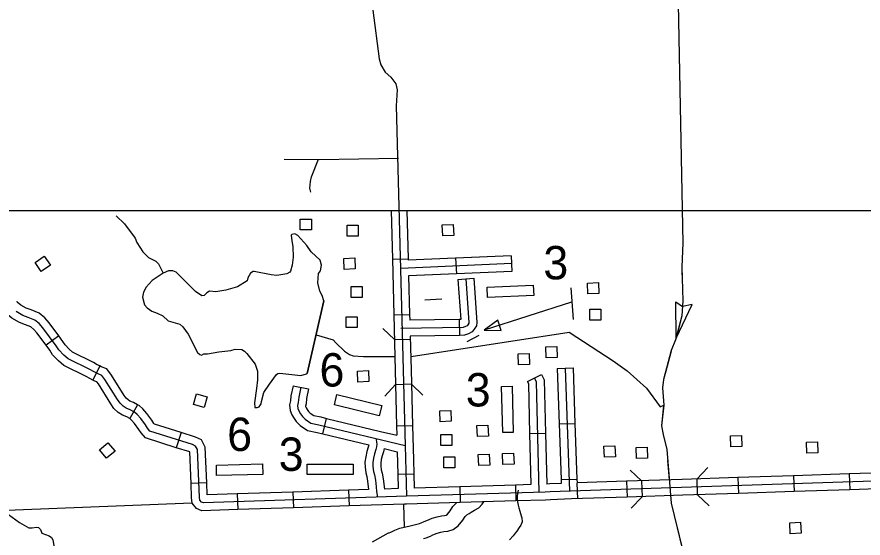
# Model space of a CAD drawing. Extents: x 1671357 to 13005564, y 567358 to 14261451.
# Drawn here: x 12758310.69 to 12758325.89, y 14259906.94 to 14259916.31 of the extents above; entities that cross this region are included whole.
import ezdxf

# ---------------------------------------------------------------- set-up
doc = ezdxf.new("R2010")
doc.units = 0
for name, color, linetype in [('2', 7, 'Continuous'), ('32', 7, 'Continuous'), ('35', 7, 'Continuous'), ('38', 7, 'Continuous'), ('43', 7, 'Continuous'), ('46', 7, 'Continuous'), ('5', 7, 'Continuous'), ('51', 7, 'Continuous'), ('56', 7, 'Continuous')]:
    doc.layers.add(name, color=color, linetype=linetype)

msp = doc.modelspace()

# ---------------------------------------------------------------- linework, layer by layer
at = {"layer": '2'}
msp.add_line((12758241.044, 14259912.829), (12758347.654, 14259912.829), dxfattribs=at)
at = {"layer": '32'}
for p, q in [((12758317.432, 14259911.954), (12758317.716, 14259911.962)), ((12758318.569, 14259911.973), (12758318.582, 14259911.689)), ((12758319.569, 14259912.016), (12758319.581, 14259911.732)), ((12758318.611, 14259911.591), (12758318.895, 14259911.611)), ((12758317.457, 14259910.954), (12758317.742, 14259910.962)), ((12758318.634, 14259910.868), (12758318.638, 14259910.584)), ((12758311.438, 14259910.575), (12758311.208, 14259910.407)), ((12758317.469, 14259910.508), (12758317.753, 14259910.516)), ((12758312.173, 14259910.036), (12758312.047, 14259909.781)), ((12758320.395, 14259909.991), (12758320.679, 14259910)), ((12758319.858, 14259909.753), (12758320.114, 14259909.878)), ((12758315.648, 14259909.679), (12758315.926, 14259909.621)), ((12758317.493, 14259909.703), (12758317.777, 14259909.711)), ((12758312.853, 14259909.337), (12758312.714, 14259909.089)), ((12758316.181, 14259908.815), (12758316.247, 14259909.092)), ((12758317.509, 14259908.955), (12758317.793, 14259908.962)), ((12758320.429, 14259908.991), (12758320.713, 14259909.001)), ((12758313.637, 14259908.835), (12758313.55, 14259908.564)), ((12758319.899, 14259908.82), (12758320.183, 14259908.827)), ((12758317.532, 14259908.09), (12758317.816, 14259908.097)), ((12758320.463, 14259907.992), (12758320.747, 14259908.001)), ((12758322.901, 14259907.996), (12758322.91, 14259907.712)), ((12758323.641, 14259908.026), (12758323.651, 14259907.742)), ((12758324.641, 14259908.059), (12758324.65, 14259907.775)), ((12758325.64, 14259908.092), (12758325.65, 14259907.808)), ((12758314.098, 14259907.931), (12758313.814, 14259907.919)), ((12758318.644, 14259907.863), (12758318.652, 14259907.579)), ((12758319.644, 14259907.893), (12758319.652, 14259907.609)), ((12758320.749, 14259907.927), (12758320.758, 14259907.643)), ((12758321.642, 14259907.96), (12758321.652, 14259907.676)), ((12758321.91, 14259907.967), (12758321.92, 14259907.683)), ((12758314.645, 14259907.735), (12758314.654, 14259907.451)), ((12758315.645, 14259907.768), (12758315.654, 14259907.484)), ((12758316.644, 14259907.801), (12758316.653, 14259907.517))]:
    msp.add_line(p, q, dxfattribs=at)
for points in [[(12758317.082, 14259916.428), (12758317.192, 14259915.558), (12758317.227, 14259915.445), (12758317.303, 14259915.313), (12758317.405, 14259915.226), (12758317.494, 14259915.105), (12758317.519, 14259914.997), (12758317.503, 14259914.708), (12758317.66, 14259908.606)], [(12758315.49, 14259913.753), (12758316.118, 14259913.745), (12758317.54, 14259913.768)], [(12758315.966, 14259913.158), (12758315.946, 14259913.23), (12758315.952, 14259913.291), (12758315.959, 14259913.35), (12758315.976, 14259913.436), (12758316.106, 14259913.754)], [(12758317.409, 14259912.829), (12758317.432, 14259911.954)], [(12758317.693, 14259912.829), (12758317.716, 14259911.962)], [(12758317.432, 14259911.954), (12758317.457, 14259910.954)], [(12758318.569, 14259911.973), (12758317.716, 14259911.937)], [(12758317.716, 14259911.962), (12758317.716, 14259911.937)], [(12758319.569, 14259912.016), (12758318.569, 14259911.973)], [(12758319.575, 14259911.874), (12758317.584, 14259911.789)], [(12758318.582, 14259911.689), (12758317.724, 14259911.652)], [(12758317.724, 14259911.652), (12758317.742, 14259910.962)], [(12758319.581, 14259911.732), (12758318.582, 14259911.689)], [(12758318.753, 14259911.601), (12758318.807, 14259910.816), (12758318.805, 14259910.803), (12758318.789, 14259910.776), (12758318.775, 14259910.758), (12758318.745, 14259910.742), (12758318.703, 14259910.727), (12758317.582, 14259910.71)], [(12758318.611, 14259911.591), (12758318.661, 14259910.869), (12758318.634, 14259910.868)], [(12758318.895, 14259911.611), (12758318.949, 14259910.813), (12758318.943, 14259910.756), (12758318.905, 14259910.693), (12758318.866, 14259910.646), (12758318.803, 14259910.612), (12758318.729, 14259910.586), (12758318.638, 14259910.584)], [(12758311.438, 14259910.575), (12758311.264, 14259910.812), (12758311.186, 14259910.899), (12758311.083, 14259910.982), (12758310.942, 14259911.041), (12758310.853, 14259911.074), (12758310.754, 14259911.129), (12758310.691, 14259911.182), (12758310.685, 14259911.19)], [(12758311.208, 14259910.407), (12758311.043, 14259910.632), (12758310.99, 14259910.692), (12758310.936, 14259910.735), (12758310.837, 14259910.776), (12758310.734, 14259910.815), (12758310.592, 14259910.894), (12758310.478, 14259910.989), (12758310.451, 14259911.029)], [(12758327.339, 14259908.006), (12758320.269, 14259907.772), (12758320.176, 14259907.766), (12758317.684, 14259907.693), (12758314.037, 14259907.573), (12758314, 14259907.588), (12758313.972, 14259907.623), (12758313.966, 14259907.678), (12758313.93, 14259908.533), (12758313.897, 14259908.595), (12758313.841, 14259908.621), (12758313.076, 14259908.864), (12758313.034, 14259908.916), (12758312.994, 14259908.975), (12758312.91, 14259909.089), (12758312.848, 14259909.163), (12758312.799, 14259909.204), (12758312.723, 14259909.247), (12758312.65, 14259909.274), (12758312.595, 14259909.312), (12758312.538, 14259909.363), (12758312.495, 14259909.429), (12758312.266, 14259909.79), (12758312.211, 14259909.864), (12758312.144, 14259909.891), (12758312.063, 14259909.932), (12758311.997, 14259909.969), (12758311.605, 14259910.165), (12758311.527, 14259910.23), (12758311.438, 14259910.323), (12758311.393, 14259910.396), (12758311.153, 14259910.722), (12758311.088, 14259910.795), (12758311.009, 14259910.858), (12758310.89, 14259910.908), (12758310.793, 14259910.944), (12758310.673, 14259911.011)], [(12758317.457, 14259910.954), (12758317.483, 14259909.955)], [(12758317.742, 14259910.962), (12758317.744, 14259910.855)], [(12758318.634, 14259910.868), (12758317.744, 14259910.855)], [(12758312.173, 14259910.036), (12758312.129, 14259910.057), (12758312.063, 14259910.094), (12758311.684, 14259910.285), (12758311.624, 14259910.334), (12758311.55, 14259910.411), (12758311.511, 14259910.475), (12758311.438, 14259910.575)], [(12758318.638, 14259910.584), (12758317.752, 14259910.571)], [(12758317.752, 14259910.571), (12758317.767, 14259909.962)], [(12758312.047, 14259909.781), (12758311.996, 14259909.806), (12758311.93, 14259909.843), (12758311.527, 14259910.045), (12758311.43, 14259910.126), (12758311.325, 14259910.236), (12758311.275, 14259910.316), (12758311.208, 14259910.407)], [(12758312.853, 14259909.337), (12758312.783, 14259909.376), (12758312.716, 14259909.401), (12758312.683, 14259909.424), (12758312.647, 14259909.456), (12758312.615, 14259909.506), (12758312.383, 14259909.87), (12758312.302, 14259909.98), (12758312.202, 14259910.021), (12758312.173, 14259910.036)], [(12758317.767, 14259909.962), (12758317.793, 14259908.962)], [(12758320.395, 14259909.991), (12758320.429, 14259908.991)], [(12758320.537, 14259909.996), (12758320.613, 14259907.784)], [(12758320.679, 14259910), (12758320.713, 14259909.001)], [(12758317.483, 14259909.955), (12758317.509, 14259908.955)], [(12758319.986, 14259909.816), (12758320.019, 14259909.748), (12758320.067, 14259907.764)], [(12758320.114, 14259909.878), (12758320.16, 14259909.782), (12758320.183, 14259908.827)], [(12758312.714, 14259909.089), (12758312.663, 14259909.117), (12758312.584, 14259909.147), (12758312.507, 14259909.2), (12758312.429, 14259909.269), (12758312.375, 14259909.353), (12758312.149, 14259909.71), (12758312.121, 14259909.747), (12758312.086, 14259909.762), (12758312.047, 14259909.781)], [(12758315.648, 14259909.679), (12758315.61, 14259909.496), (12758315.601, 14259909.405), (12758315.582, 14259909.336), (12758315.593, 14259909.236), (12758315.628, 14259909.153), (12758315.665, 14259909.092), (12758315.706, 14259909.036), (12758315.773, 14259908.966), (12758315.91, 14259908.874), (12758316.082, 14259908.839), (12758316.181, 14259908.815)], [(12758319.858, 14259909.753), (12758319.878, 14259909.713), (12758319.899, 14259908.82)], [(12758315.787, 14259909.65), (12758315.75, 14259909.474), (12758315.741, 14259909.379), (12758315.726, 14259909.325), (12758315.732, 14259909.272), (12758315.755, 14259909.218), (12758315.783, 14259909.171), (12758315.815, 14259909.127), (12758315.864, 14259909.076), (12758315.966, 14259909.007), (12758316.113, 14259908.978)], [(12758315.926, 14259909.621), (12758315.891, 14259909.452), (12758315.881, 14259909.352), (12758315.87, 14259909.313), (12758315.871, 14259909.308), (12758315.881, 14259909.283), (12758315.901, 14259909.25), (12758315.924, 14259909.218), (12758315.956, 14259909.185), (12758316.021, 14259909.141), (12758316.144, 14259909.117), (12758316.247, 14259909.092)], [(12758313.637, 14259908.835), (12758313.16, 14259908.987), (12758313.148, 14259909.001), (12758313.11, 14259909.057), (12758313.021, 14259909.177), (12758312.949, 14259909.263), (12758312.88, 14259909.322), (12758312.853, 14259909.337)], [(12758313.55, 14259908.564), (12758312.993, 14259908.742), (12758312.921, 14259908.831), (12758312.878, 14259908.893), (12758312.798, 14259909.001), (12758312.747, 14259909.062), (12758312.717, 14259909.087), (12758312.714, 14259909.089)], [(12758316.247, 14259909.092), (12758317.219, 14259908.858)], [(12758316.113, 14259908.978), (12758317.66, 14259908.606), (12758317.684, 14259907.693)], [(12758317.509, 14259908.955), (12758317.513, 14259908.787)], [(12758317.793, 14259908.962), (12758317.809, 14259908.345)], [(12758320.429, 14259908.991), (12758320.463, 14259907.992)], [(12758320.713, 14259909.001), (12758320.747, 14259908.001)], [(12758314.098, 14259907.931), (12758314.071, 14259908.572), (12758314, 14259908.704), (12758313.893, 14259908.754), (12758313.637, 14259908.835)], [(12758316.181, 14259908.815), (12758317.011, 14259908.616)], [(12758317.219, 14259908.858), (12758317.513, 14259908.787)], [(12758319.899, 14259908.82), (12758319.921, 14259907.901)], [(12758320.183, 14259908.827), (12758320.205, 14259907.91)], [(12758317.011, 14259908.616), (12758316.999, 14259908.574), (12758316.972, 14259908.494), (12758316.954, 14259908.403), (12758316.937, 14259908.306), (12758316.941, 14259908.215), (12758316.954, 14259908.111), (12758316.971, 14259908.044), (12758316.988, 14259907.961), (12758317.005, 14259907.813)], [(12758317.143, 14259908.711), (12758317.147, 14259908.666), (12758317.15, 14259908.628), (12758317.148, 14259908.58), (12758317.135, 14259908.532), (12758317.109, 14259908.457), (12758317.094, 14259908.377), (12758317.08, 14259908.297), (12758317.082, 14259908.226), (12758317.093, 14259908.138), (12758317.109, 14259908.075), (12758317.128, 14259907.983), (12758317.142, 14259907.862), (12758317.149, 14259907.775), (12758317.165, 14259907.677)], [(12758313.814, 14259907.919), (12758313.79, 14259908.488), (12758313.79, 14259908.488), (12758313.55, 14259908.564)], [(12758317.287, 14259908.549), (12758317.271, 14259908.491), (12758317.247, 14259908.421), (12758317.233, 14259908.351), (12758317.222, 14259908.287), (12758317.224, 14259908.238), (12758317.233, 14259908.164), (12758317.248, 14259908.107), (12758317.268, 14259908.006), (12758317.29, 14259907.822)], [(12758317.287, 14259908.549), (12758317.521, 14259908.493), (12758317.532, 14259908.09)], [(12758317.809, 14259908.345), (12758317.816, 14259908.097)], [(12758317.532, 14259908.09), (12758317.538, 14259907.83)], [(12758317.816, 14259908.097), (12758317.822, 14259907.839)], [(12758320.463, 14259907.992), (12758320.466, 14259907.921)], [(12758320.747, 14259908.001), (12758320.75, 14259907.93)], [(12758322.642, 14259907.993), (12758321.642, 14259907.96)], [(12758323.641, 14259908.026), (12758322.642, 14259907.993)], [(12758324.641, 14259908.059), (12758323.641, 14259908.026)], [(12758325.64, 14259908.092), (12758324.641, 14259908.059)], [(12758326.64, 14259908.125), (12758325.64, 14259908.092)], [(12758314.654, 14259907.451), (12758314.01, 14259907.43), (12758313.912, 14259907.472), (12758313.836, 14259907.567), (12758313.825, 14259907.667), (12758313.814, 14259907.919)], [(12758314.645, 14259907.735), (12758314.107, 14259907.717), (12758314.098, 14259907.931)], [(12758317.538, 14259907.83), (12758317.29, 14259907.822)], [(12758318.644, 14259907.863), (12758317.822, 14259907.839)], [(12758319.644, 14259907.893), (12758318.644, 14259907.863)], [(12758319.921, 14259907.901), (12758319.644, 14259907.893)], [(12758320.466, 14259907.921), (12758320.262, 14259907.914), (12758320.205, 14259907.91)], [(12758321.642, 14259907.96), (12758320.75, 14259907.93)], [(12758326.649, 14259907.841), (12758325.65, 14259907.808)], [(12758315.645, 14259907.768), (12758314.645, 14259907.735)], [(12758316.644, 14259907.801), (12758315.645, 14259907.768)], [(12758317.005, 14259907.813), (12758316.644, 14259907.801)], [(12758322.651, 14259907.709), (12758321.652, 14259907.676)], [(12758323.651, 14259907.742), (12758322.651, 14259907.709)], [(12758324.65, 14259907.775), (12758323.651, 14259907.742)], [(12758325.65, 14259907.808), (12758324.65, 14259907.775)], [(12758317.653, 14259907.55), (12758316.653, 14259907.517)], [(12758318.652, 14259907.579), (12758317.688, 14259907.551), (12758317.653, 14259907.55)], [(12758319.652, 14259907.609), (12758318.652, 14259907.579)], [(12758320.652, 14259907.643), (12758320.275, 14259907.63), (12758320.183, 14259907.624), (12758319.652, 14259907.609)], [(12758321.652, 14259907.676), (12758320.652, 14259907.643)], [(12758315.654, 14259907.484), (12758314.654, 14259907.451)], [(12758316.653, 14259907.517), (12758315.654, 14259907.484)]]:
    msp.add_lwpolyline(points, dxfattribs=at)
at = {"layer": '35'}
for points in [[(12758312.47, 14259912.736), (12758312.62, 14259912.592), (12758312.809, 14259912.33), (12758312.841, 14259912.251), (12758312.947, 14259912.083), (12758313.052, 14259911.981), (12758313.179, 14259911.916), (12758313.229, 14259911.872), (12758313.314, 14259911.703)], [(12758315.223, 14259909.708), (12758315.351, 14259909.879), (12758315.371, 14259909.897), (12758315.409, 14259909.902), (12758315.789, 14259909.863), (12758315.891, 14259909.89), (12758315.904, 14259909.9), (12758316.201, 14259911.202), (12758316.171, 14259911.3), (12758316.126, 14259911.378), (12758316.091, 14259911.526), (12758316.103, 14259911.694), (12758316.141, 14259911.745), (12758316.161, 14259911.848), (12758316.133, 14259911.938), (12758315.973, 14259912.085), (12758315.898, 14259912.2), (12758315.733, 14259912.381), (12758315.682, 14259912.411), (12758315.626, 14259912.4), (12758315.611, 14259912.384), (12758315.623, 14259912.286), (12758315.646, 14259912.184), (12758315.647, 14259911.992), (12758315.634, 14259911.849), (12758315.602, 14259911.741), (12758315.588, 14259911.72), (12758315.536, 14259911.691), (12758315.354, 14259911.659), (12758315.253, 14259911.672), (12758314.949, 14259911.733), (12758314.931, 14259911.734), (12758314.884, 14259911.702), (12758314.832, 14259911.616), (12758314.821, 14259911.566)], [(12758313.314, 14259911.703), (12758313.114, 14259911.569), (12758313.009, 14259911.453), (12758312.958, 14259911.358), (12758312.945, 14259911.27), (12758312.975, 14259911.136), (12758313.023, 14259911.081), (12758313.111, 14259911.022), (12758313.205, 14259910.984), (12758313.306, 14259910.935), (12758313.401, 14259910.844), (12758313.614, 14259910.787), (12758313.669, 14259910.739), (12758313.76, 14259910.606), (12758313.931, 14259910.279), (12758313.97, 14259910.241), (12758314.003, 14259910.229), (12758314.046, 14259910.25), (12758314.112, 14259910.253), (12758314.315, 14259910.29), (12758314.529, 14259910.312), (12758314.607, 14259910.336), (12758314.727, 14259910.328), (12758314.776, 14259910.301), (12758314.815, 14259910.261), (12758314.966, 14259910.068), (12758315.007, 14259909.94), (12758315.01, 14259909.785), (12758314.99, 14259909.63), (12758314.953, 14259909.37), (12758314.958, 14259909.289), (12758315, 14259909.287), (12758315.036, 14259909.3), (12758315.075, 14259909.354), (12758315.083, 14259909.398), (12758315.12, 14259909.556), (12758315.223, 14259909.708)], [(12758314.821, 14259911.566), (12758314.649, 14259911.455), (12758314.439, 14259911.398), (12758314.262, 14259911.368), (12758314.146, 14259911.379), (12758314.096, 14259911.346), (12758314.049, 14259911.3), (12758314.009, 14259911.295), (12758313.894, 14259911.37), (12758313.788, 14259911.478), (12758313.546, 14259911.722), (12758313.488, 14259911.746), (12758313.408, 14259911.745), (12758313.314, 14259911.703)], [(12758316.201, 14259911.202), (12758315.904, 14259909.9)], [(12758316.064, 14259910.594), (12758316.367, 14259910.504), (12758316.415, 14259910.447), (12758316.569, 14259910.302), (12758316.661, 14259910.241), (12758316.726, 14259910.219), (12758316.913, 14259910.204), (12758317.468, 14259910.204)], [(12758317.768, 14259910.203), (12758320.608, 14259910.642), (12758321.398, 14259910.127), (12758321.65, 14259909.948), (12758321.997, 14259909.634), (12758322.243, 14259909.302), (12758322.308, 14259909.327)], [(12758310.403, 14259907.461), (12758310.73, 14259907.217), (12758310.899, 14259907.123), (12758310.962, 14259907.122), (12758311.037, 14259907.136)], [(12758311.037, 14259907.136), (12758311.075, 14259907.128), (12758311.111, 14259907.092), (12758311.132, 14259907.028), (12758311.263, 14259906.98), (12758311.308, 14259906.948), (12758311.333, 14259906.911), (12758311.357, 14259906.772), (12758311.324, 14259906.709), (12758311.349, 14259906.393), (12758311.457, 14259905.987), (12758311.62, 14259905.631), (12758311.741, 14259905.45), (12758311.874, 14259905.311), (12758312.134, 14259905.134), (12758312.297, 14259904.983), (12758312.366, 14259904.887), (12758312.448, 14259904.731), (12758312.498, 14259904.669), (12758312.64, 14259904.509), (12758312.672, 14259904.459), (12758312.708, 14259904.423), (12758313.16, 14259904.299)]]:
    msp.add_lwpolyline(points, dxfattribs=at)
at = {"layer": '38'}
for p, q in [((12758317.632, 14259909.703), (12758317.632, 14259909.703)), ((12758322.91, 14259907.858), (12758322.91, 14259907.858)), ((12758321.916, 14259907.824), (12758321.916, 14259907.824))]:
    msp.add_line(p, q, dxfattribs=at)
for points in [[(12758317.263, 14259910.705), (12758317.469, 14259910.509)], [(12758317.49, 14259909.7), (12758317.294, 14259909.494)], [(12758317.98, 14259909.511), (12758317.774, 14259909.707)], [(12758321.911, 14259907.966), (12758321.703, 14259908.161)], [(12758323.1, 14259908.207), (12758322.905, 14259908)], [(12758321.726, 14259907.475), (12758321.92, 14259907.682)], [(12758322.915, 14259907.716), (12758323.123, 14259907.522)]]:
    msp.add_lwpolyline(points, dxfattribs=at)
at = {"layer": '43'}
for p, q in [((12758322.523, 14259911.186), (12758322.645, 14259911.106)), ((12758322.529, 14259910.536), (12758322.523, 14259911.186)), ((12758322.529, 14259910.536), (12758322.817, 14259911.137)), ((12758322.817, 14259911.137), (12758322.647, 14259911.106))]:
    msp.add_line(p, q, dxfattribs=at)
for points in [[(12758322.566, 14259916.542), (12758322.654, 14259912.239), (12758322.632, 14259911.818), (12758322.654, 14259911.202), (12758322.633, 14259910.938), (12758322.52, 14259910.503), (12758322.443, 14259910.313), (12758322.307, 14259909.791), (12758322.287, 14259909.64), (12758322.308, 14259909.327), (12758322.27, 14259908.955), (12758322.296, 14259908.801), (12758322.362, 14259908.532), (12758322.443, 14259907.566), (12758322.708, 14259906.481), (12758322.806, 14259902.494), (12758322.97, 14259900.978), (12758322.998, 14259899.856), (12758322.991, 14259898.857)], [(12758322.653, 14259912.272), (12758322.654, 14259912.239), (12758322.632, 14259911.818), (12758322.642, 14259911.522)], [(12758322.651, 14259911.272), (12758322.654, 14259911.202), (12758322.633, 14259910.938), (12758322.529, 14259910.536)], [(12758322.44, 14259910.303), (12758322.346, 14259909.94)], [(12758322.346, 14259909.94), (12758322.307, 14259909.791), (12758322.287, 14259909.64), (12758322.292, 14259909.571)], [(12758322.307, 14259909.322), (12758322.27, 14259908.955), (12758322.296, 14259908.801), (12758322.35, 14259908.582)], [(12758322.379, 14259908.334), (12758322.408, 14259907.985)], [(12758322.497, 14259907.343), (12758322.676, 14259906.615)]]:
    msp.add_lwpolyline(points, dxfattribs=at)
at = {"layer": '46'}
for points in [[(12758317.077, 14259906.872), (12758317.362, 14259907.032), (12758317.377, 14259907.035), (12758317.403, 14259907.048), (12758317.475, 14259907.081), (12758317.568, 14259907.116), (12758317.752, 14259907.159), (12758317.845, 14259907.184), (12758317.917, 14259907.204), (12758317.949, 14259907.213), (12758318.002, 14259907.236), (12758318.05, 14259907.257), (12758318.146, 14259907.296), (12758318.236, 14259907.322), (12758318.314, 14259907.337), (12758318.369, 14259907.344), (12758318.397, 14259907.353), (12758318.421, 14259907.369), (12758318.469, 14259907.43), (12758318.52, 14259907.507), (12758318.591, 14259907.578)], [(12758317.992, 14259906.93), (12758318.042, 14259906.944), (12758318.116, 14259906.975), (12758318.161, 14259906.996), (12758318.24, 14259907.028), (12758318.301, 14259907.045), (12758318.357, 14259907.056), (12758318.431, 14259907.065), (12758318.523, 14259907.095), (12758318.617, 14259907.159), (12758318.699, 14259907.263), (12758318.741, 14259907.326), (12758318.77, 14259907.355), (12758318.811, 14259907.38), (12758318.85, 14259907.406), (12758318.908, 14259907.439), (12758318.986, 14259907.486), (12758319.046, 14259907.548), (12758319.077, 14259907.592)]]:
    msp.add_lwpolyline(points, dxfattribs=at)
at = {"layer": '5'}
for points in [[(12758307.625, 14259907.326), (12758313.83, 14259907.575)], [(12758317.651, 14259907.138), (12758317.639, 14259907.549)]]:
    msp.add_lwpolyline(points, dxfattribs=at)
at = {"layer": '51'}
msp.add_lwpolyline([(12758319.69, 14259907.8), (12758319.672, 14259907.7), (12758319.675, 14259907.622), (12758319.691, 14259907.532), (12758319.703, 14259907.481), (12758319.72, 14259907.421), (12758319.733, 14259907.383), (12758319.748, 14259907.338), (12758319.759, 14259907.303), (12758319.764, 14259907.231), (12758319.742, 14259907.169), (12758319.713, 14259907.13), (12758319.666, 14259907.065), (12758319.639, 14259907.03), (12758319.601, 14259906.981), (12758319.538, 14259906.909)], dxfattribs=at)
at = {"layer": '56'}
for p, q in [((12758318.015, 14259911.222), (12758318.32, 14259911.239)), ((12758320.65, 14259911.181), (12758319.079, 14259910.677))]:
    msp.add_line(p, q, dxfattribs=at)
for points in [[(12758315.778, 14259912.479), (12758315.778, 14259912.676), (12758315.976, 14259912.676), (12758315.976, 14259912.479)], [(12758316.62, 14259912.369), (12758316.62, 14259912.566), (12758316.818, 14259912.566), (12758316.818, 14259912.369)], [(12758318.338, 14259912.373), (12758318.33, 14259912.57), (12758318.527, 14259912.578), (12758318.535, 14259912.381)], [(12758311.286, 14259911.844), (12758311.124, 14259911.732), (12758311.012, 14259911.896), (12758311.174, 14259912.007)], [(12758316.567, 14259911.77), (12758316.559, 14259911.967), (12758316.757, 14259911.975), (12758316.765, 14259911.778)], [(12758319.964, 14259911.487), (12758319.972, 14259911.298), (12758319.144, 14259911.264), (12758319.136, 14259911.453)], [(12758320.947, 14259911.328), (12758320.938, 14259911.525), (12758321.136, 14259911.534), (12758321.144, 14259911.337)], [(12758316.694, 14259911.263), (12758316.694, 14259911.461), (12758316.891, 14259911.461), (12758316.891, 14259911.263)], [(12758320.982, 14259910.856), (12758320.982, 14259911.053), (12758321.18, 14259911.053), (12758321.18, 14259910.856)], [(12758316.602, 14259910.723), (12758316.602, 14259910.92), (12758316.799, 14259910.92), (12758316.799, 14259910.723)], [(12758319.385, 14259910.674), (12758319.326, 14259910.858), (12758319.079, 14259910.677)], [(12758320.198, 14259910.18), (12758320.19, 14259910.377), (12758320.388, 14259910.385), (12758320.396, 14259910.188)], [(12758319.699, 14259910.054), (12758319.691, 14259910.251), (12758319.888, 14259910.26), (12758319.896, 14259910.063)], [(12758316.812, 14259909.745), (12758316.804, 14259909.942), (12758317.001, 14259909.951), (12758317.009, 14259909.754)], [(12758319.396, 14259909.664), (12758319.585, 14259909.668), (12758319.604, 14259908.84), (12758319.415, 14259908.835)], [(12758314.103, 14259909.481), (12758314.052, 14259909.29), (12758313.861, 14259909.342), (12758313.912, 14259909.532)], [(12758316.391, 14259909.336), (12758316.436, 14259909.519), (12758317.241, 14259909.321), (12758317.195, 14259909.137)], [(12758318.293, 14259909.03), (12758318.285, 14259909.227), (12758318.482, 14259909.236), (12758318.491, 14259909.039)], [(12758318.96, 14259908.765), (12758318.952, 14259908.962), (12758319.149, 14259908.97), (12758319.157, 14259908.773)], [(12758318.301, 14259908.602), (12758318.301, 14259908.799), (12758318.498, 14259908.799), (12758318.498, 14259908.602)], [(12758323.514, 14259908.581), (12758323.506, 14259908.778), (12758323.704, 14259908.786), (12758323.712, 14259908.589)], [(12758312.448, 14259908.503), (12758312.298, 14259908.376), (12758312.17, 14259908.526), (12758312.32, 14259908.654)], [(12758321.243, 14259908.393), (12758321.235, 14259908.59), (12758321.432, 14259908.598), (12758321.441, 14259908.401)], [(12758324.881, 14259908.465), (12758324.872, 14259908.662), (12758325.07, 14259908.67), (12758325.078, 14259908.473)], [(12758318.983, 14259908.244), (12758318.975, 14259908.441), (12758319.172, 14259908.449), (12758319.181, 14259908.252)], [(12758319.42, 14259908.262), (12758319.412, 14259908.459), (12758319.61, 14259908.467), (12758319.618, 14259908.27)], [(12758321.821, 14259908.371), (12758321.813, 14259908.568), (12758322.011, 14259908.576), (12758322.019, 14259908.379)], [(12758318.357, 14259908.202), (12758318.357, 14259908.399), (12758318.555, 14259908.399), (12758318.555, 14259908.202)], [(12758314.274, 14259908.064), (12758314.27, 14259908.253), (12758315.098, 14259908.273), (12758315.103, 14259908.083)], [(12758315.9, 14259908.08), (12758315.9, 14259908.269), (12758316.729, 14259908.269), (12758316.729, 14259908.08)], [(12758324.58, 14259907.018), (12758324.572, 14259907.215), (12758324.769, 14259907.224), (12758324.777, 14259907.027)]]:
    msp.add_lwpolyline(points, close=True, dxfattribs=at)
for points in [[(12758320.641, 14259911.44), (12758320.68, 14259910.872)], [(12758318.774, 14259910.471), (12758318.992, 14259910.586)]]:
    msp.add_lwpolyline(points, dxfattribs=at)

# ---------------------------------------------------------------- texts
for s, p in [('3', (12758320.146, 14259911.591)), ('6', (12758316.123, 14259909.664)), ('3', (12758318.751, 14259909.306)), ('6', (12758314.464, 14259908.505)), ('3', (12758315.39, 14259908.148))]:
    msp.add_text(s, height=0.6, dxfattribs=at).set_placement(p)

doc.saveas('drawing.dxf')
